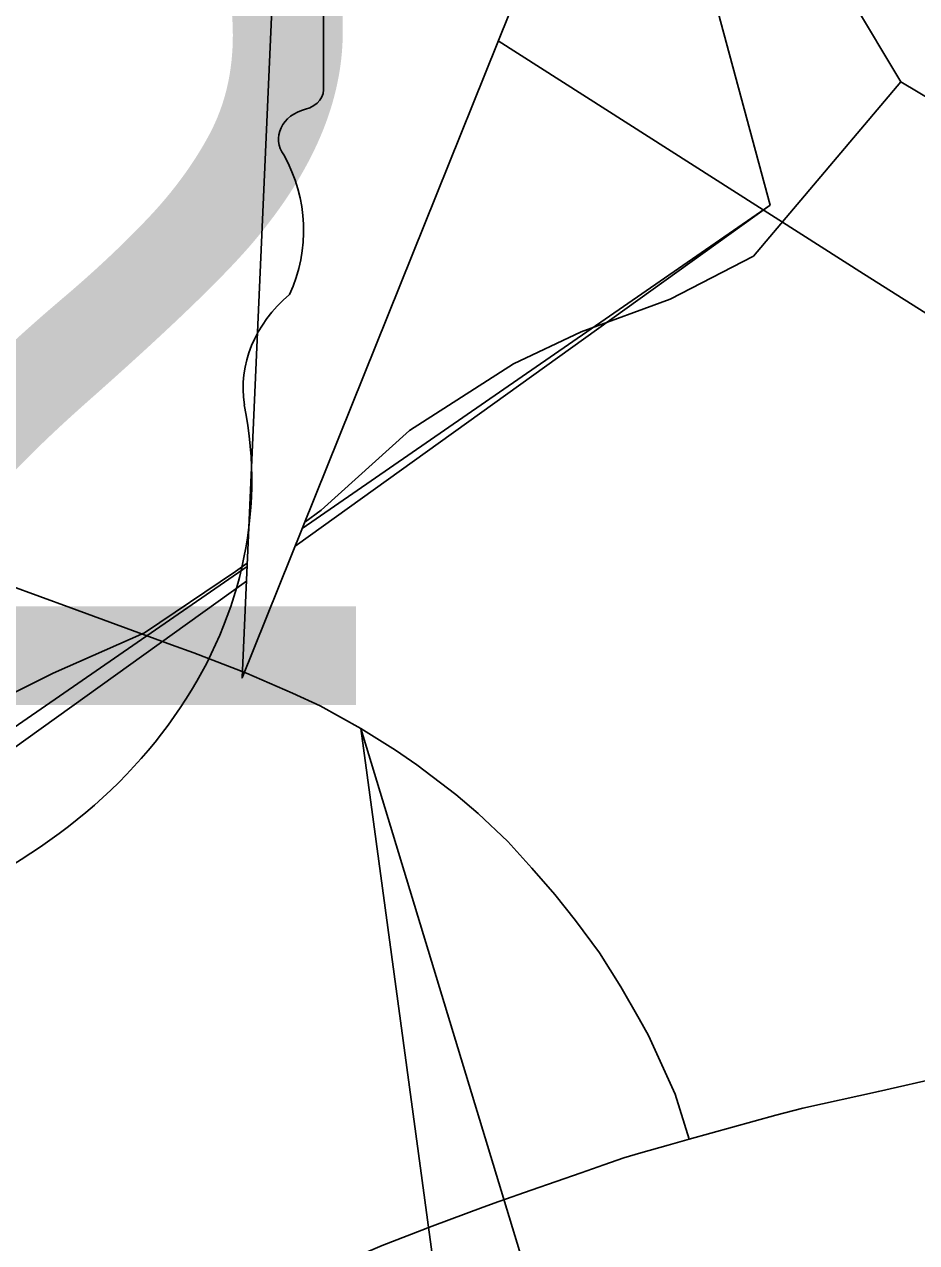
# Model space of a CAD drawing. Extents: x -1.2 to 34, y -8.5 to 22.
# Drawn here: x 6.5252 to 6.6544, y 17.3701 to 17.5467 of the extents above; entities that cross this region are included whole.
import ezdxf

# ---------------------------------------------------------------- set-up
doc = ezdxf.new("R2010")
doc.units = 0
for name, color, linetype in [('DV_X_Setback', 7, 'Continuous'), ('GM_X_Corporation', 7, 'Continuous'), ('GM_X_Major_River', 7, 'Continuous'), ('GM_X_Minor_River', 7, 'Continuous'), ('GM_X_Rail_Line', 7, 'Continuous'), ('GM_X_State_Route', 7, 'Continuous'), ('GM_X_State_Shield', 7, 'Continuous'), ('SH_Text', 7, 'Continuous')]:
    doc.layers.add(name, color=color, linetype=linetype)

msp = doc.modelspace()

# ---------------------------------------------------------------- linework, layer by layer
at = {"layer": 'DV_X_Setback'}
for points in [[(6.56439, 17.47109), (6.6332, 17.5205), (6.61356, 17.59345)], [(6.63393, 17.0021), (6.27953, 17.00631), (6.2821, 17.26837), (6.55734, 17.46602)]]:
    msp.add_lwpolyline(points, dxfattribs=at)
at = {"layer": 'GM_X_Corporation'}
for points in [[(6.56542, 17.47365), (6.6332, 17.5205), (6.61356, 17.59345)], [(6.63393, 17.0021), (6.27953, 17.00631), (6.28151, 17.27739), (6.55743, 17.46813)]]:
    msp.add_lwpolyline(points, dxfattribs=at)
at = {"layer": 'GM_X_Major_River'}
msp.add_lwpolyline([(6.63483, 17.64639), (6.63653, 17.63575), (6.63516, 17.62321), (6.62658, 17.60983), (6.62404, 17.60031), (6.62533, 17.58742), (6.63042, 17.57496), (6.63702, 17.56251), (6.64515, 17.55009), (6.65212, 17.53841), (6.66398, 17.53134)], dxfattribs=at)
at = {"layer": 'GM_X_Minor_River'}
for points in [[(6.56579, 17.47458), (6.56818, 17.47629), (6.58096, 17.48783), (6.59603, 17.4975), (6.60585, 17.50217), (6.6187, 17.50688), (6.63078, 17.5131), (6.65212, 17.53841)], [(6.46902, 17.40729), (6.47363, 17.41253), (6.48528, 17.42291), (6.49731, 17.43331), (6.50857, 17.44369), (6.51916, 17.44761), (6.52935, 17.45267), (6.54257, 17.45852), (6.55576, 17.46741), (6.55745, 17.46862)]]:
    msp.add_lwpolyline(points, dxfattribs=at)
at = {"layer": 'GM_X_Rail_Line'}
msp.add_lwpolyline([(6.59383, 17.54435), (6.64675, 17.51055), (6.81923, 17.40161), (6.88127, 17.36152), (6.9242, 17.33447), (6.96278, 17.30932), (6.99361, 17.28795), (7.04374, 17.24826), (7.09404, 17.20908), (7.12317, 17.1879)], dxfattribs=at)
at = {"layer": 'GM_X_State_Route'}
for points in [[(6.45075, 17.50277), (6.455, 17.49983), (6.46106, 17.49571), (6.46828, 17.49117), (6.4757, 17.48684), (6.47947, 17.48471), (6.49187, 17.47839), (6.49552, 17.47676), (6.5139, 17.46871), (6.5319, 17.46216), (6.54647, 17.45679)], [(6.54647, 17.45679), (6.5497, 17.45564), (6.55736, 17.45266), (6.56402, 17.44976), (6.56802, 17.44793), (6.57392, 17.44466), (6.57892, 17.44151), (6.58201, 17.43938), (6.58768, 17.43507), (6.5909, 17.43234), (6.59523, 17.42827), (6.59869, 17.42443), (6.60201, 17.42059), (6.60503, 17.41684), (6.60848, 17.41213), (6.6116, 17.40719), (6.61424, 17.40257), (6.6156, 17.40016), (6.61944, 17.39164), (6.62147, 17.38513)], [(6.5939, 17.37609), (6.59858, 17.37775), (6.60585, 17.38023), (6.60913, 17.3814), (6.61199, 17.38243), (6.61449, 17.38317), (6.61845, 17.38424), (6.62147, 17.38513), (6.63404, 17.38861), (6.63796, 17.3896), (6.6489, 17.39206), (6.6582, 17.39415), (6.6646, 17.39545), (6.67995, 17.39817), (6.68395, 17.39873), (6.69836, 17.40048), (6.70822, 17.40142), (6.71791, 17.40211), (6.7311, 17.4027), (6.73814, 17.40294), (6.75386, 17.40284)], [(6.48159, 17.3156), (6.49797, 17.32657), (6.50258, 17.32953), (6.50829, 17.33328), (6.51446, 17.33733), (6.5214, 17.34152), (6.52549, 17.34374), (6.53116, 17.34703), (6.53668, 17.35031), (6.54203, 17.3532), (6.54634, 17.35543), (6.55421, 17.35938), (6.55959, 17.36197), (6.56464, 17.36433), (6.57042, 17.36692), (6.57699, 17.36971), (6.58423, 17.3725), (6.59164, 17.37529), (6.5939, 17.37609)]]:
    msp.add_lwpolyline(points, dxfattribs=at)
at = {"layer": 'GM_X_State_Shield'}
for p, q in [((6.56851, 17.53779), (6.56851, 17.64247)), ((6.56848, 17.53781), (6.56851, 17.53779))]:
    msp.add_line(p, q, dxfattribs=at)
for centre, major_axis, start_param, end_param in [((6.5646, 17.53738), (0.00393, 0), 5.05454, 6.418171), ((6.56766, 17.5301), (0.00568, 0), 1.883978, 3.671073), ((6.53154, 17.51687), (0.03409, 0), 5.934695, 6.695948), ((6.58166, 17.49398), (0.0248, 0), 2.387724, 3.262537), ((6.47069, 17.48066), (0.08742, 0), 5.101752, 6.440018)]:
    msp.add_ellipse(centre, major_axis=major_axis, ratio=0.8, start_param=start_param, end_param=end_param, dxfattribs=at)
at = {"layer": 'SH_Text'}
for points in [[(6.57322, 17.82433), (6.55672, 17.452), (6.70634, 17.82433)], [(6.79053, 16.73104), (6.57392, 17.44466), (6.67069, 16.73104)]]:
    msp.add_lwpolyline(points, dxfattribs=at)

# ---------------------------------------------------------------- texts
at = {"layer": 'GM_X_State_Shield'}
msp.add_text('212', height=0.131836, dxfattribs=at).set_placement((6.28792, 17.44806))

doc.saveas('drawing.dxf')
